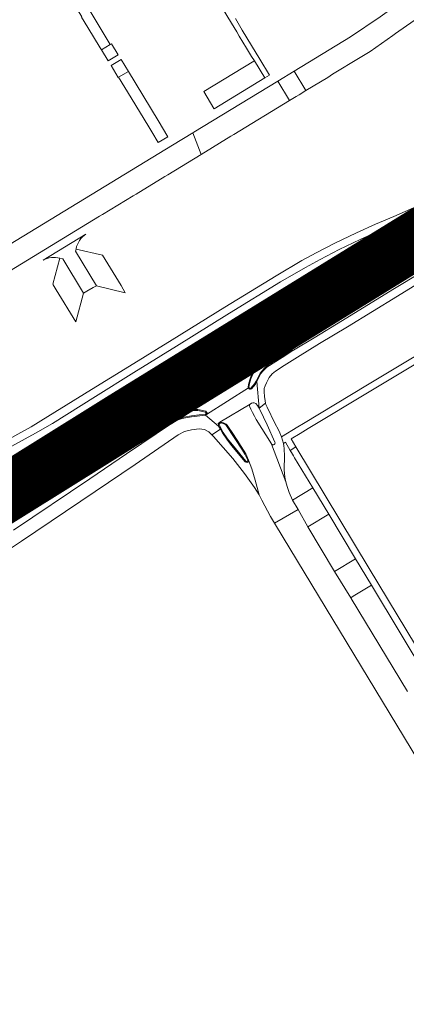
# Model space of a CAD drawing. Header units: metres. Extents: x 166325 to 190320, y 381923 to 404576.
# Tile 536 of 656: x 171954 to 172055, y 392834 to 393090. Entities that reach past the tile are written whole.
import ezdxf

# ---------------------------------------------------------------- set-up
doc = ezdxf.new("R2010")
doc.units = ezdxf.units.M
for name, color, linetype, lineweight in [('B-WE-VH-VERHARDING_ASFALT-GV', 8, 'Continuous', 18), ('B-WE-VH-VERHARDING_BETON-GV', 8, 'Continuous', 18), ('B-WE-VH-VERHARDING_BETONSTRAATSTEEN-GV', 8, 'Continuous', 18), ('B-WE-VH-VERHARDING_GESLOTEN-GV', 8, 'Continuous', 18), ('B-WE-VH-VERHARDING_N-WEG', 8, 'Continuous', 18)]:
    doc.layers.add(name, color=color, linetype=linetype, lineweight=lineweight)

msp = doc.modelspace()

# ---------------------------------------------------------------- linework, layer by layer
at = {"layer": 'B-WE-VH-VERHARDING_ASFALT-GV', "flags": 128}
for points in [[(172075.816, 393112.249), (172060.75, 393100.42), (172047.8, 393091.18), (172040.09, 393085.95), (172025.36, 393076.982), (172028.441, 393071.919), (172034.107, 393075.372), (172035.403, 393076.162), (172042.614, 393080.557), (172043.887, 393081.333), (172045.18, 393082.121), (172051.093, 393086.27), (172051.831, 393086.788), (172062.68, 393094.4), (172067.505, 393098.147)], [(171974.657, 393039.137), (171975.444, 393039.617), (171983.422, 393044.479), (171984.195, 393044.95), (171991.642, 393049.489), (171992.418, 393049.963), (172001.087, 393055.246), (171998.948, 393060.902), (171993.67, 393057.688), (171929.889, 393018.856)], [(172059.473, 393042.633), (172051.385, 393039.108), (172046.587, 393037.073), (172041.638, 393034.851), (172035.993, 393032.152), (172031.1, 393029.619), (172027.403, 393027.605), (172020.647, 393023.657), (172007.304, 393015.441), (171993.609, 393006.951), (171982.464, 393000.019), (171972.566, 392993.942), (171961.148, 392986.934), (171956.781, 392984.205), (171949.055, 392980.019)], [(171933.09, 393013.801), (171940.286, 393018.187), (171941.073, 393018.667), (171948.235, 393023.032), (171948.797, 393023.374), (171948.965, 393023.477), (171949.567, 393023.844), (171974.657, 393039.137)], [(171949.898, 392978.139), (171957.913, 392982.589), (171962.358, 392985.135), (171973.547, 392992.121), (171983.549, 392998.388), (171994.663, 393005.246), (172008.553, 393013.869), (172021.822, 393022.09), (172028.293, 393025.778), (172032.173, 393027.902), (172037.127, 393030.512), (172042.573, 393033.122), (172047.514, 393035.357), (172052.277, 393037.313), (172060.466, 393040.892)], [(172056.721, 393036.502), (172053.686, 393035.215), (172053.234, 393035.023), (172049.876, 393033.595), (172049.104, 393033.267), (172046.079, 393031.924), (172045.449, 393031.644), (172043.485, 393030.742), (172041.808, 393029.972), (172040.503, 393029.338), (172037.483, 393027.87), (172037.284, 393027.774), (172034.385, 393026.262), (172033.738, 393025.924), (172030.586, 393024.216), (172029.812, 393023.796), (172027.442, 393022.458), (172027.199, 393022.321), (172023.623, 393020.184), (172022.889, 393019.746), (172013.813, 393014.117), (172009.733, 393011.586), (171995.703, 393002.928), (171990.34, 392999.611), (171984.641, 392996.087), (171976.465, 392991.027), (171974.866, 392990.037), (171966.556, 392984.865), (171963.371, 392982.882), (171951.484, 392975.494)], [(172059.417, 393031.714), (172052.332, 393027.401), (172051.416, 393026.843), (172044.436, 393022.62), (172043.703, 393022.177), (172036.642, 393017.882), (172035.144, 393016.971), (172028.598, 393013.006), (172023.629, 393009.996), (172016.377, 393005.583), (172015.916, 393005.303), (172015.281, 393004.553), (172002.304, 392996.486), (171988.357, 392987.854), (171988.201, 392987.918), (171987.869, 392987.711), (171985.051, 392985.954), (171979.716, 392982.629), (171971.125, 392977.326), (171968.618, 392975.778), (171957.174, 392968.651), (171954.093, 392966.74), (171944.933, 392961.058)], [(171952.774, 392972.552), (171964.696, 392979.953), (171968.043, 392982.037), (171976.607, 392987.371), (171978.077, 392988.277), (171979.152, 392988.939), (171980.032, 392989.486), (171981.499, 392990.511), (171991.927, 392996.994), (172000.582, 393002.374), (172011.94, 393009.396), (172013.059, 393009.908), (172015.335, 393011.314), (172020.738, 393014.652), (172022.809, 393015.941), (172024.525, 393016.988), (172025.198, 393017.4), (172026.248, 393018.043), (172027.914, 393019.079), (172028.941, 393019.673), (172029.672, 393020.097), (172031.413, 393021.061), (172032.11, 393021.442), (172034.057, 393022.506), (172035.764, 393023.396), (172037.603, 393024.354), (172038.742, 393024.914), (172041.222, 393026.135), (172041.579, 393026.305), (172044.684, 393027.787), (172044.825, 393027.854), (172047.441, 393029.046), (172048.48, 393029.519), (172051.053, 393030.628), (172052.153, 393031.102), (172054.918, 393032.27)], [(171946.639, 392958.362), (171955.963, 392964.134), (171958.502, 392965.706), (171970.42, 392973.1), (171972.775, 392974.566), (171984.463, 392981.843), (171989.494, 392984.972), (171992.491, 392986.836), (171995.878, 392988.84), (172005.439, 392994.789), (172006.021, 392995.206), (172015.822, 393001.306), (172017.924, 393002.555), (172018.542, 393002.923), (172023.879, 393006.313), (172030.027, 393010.054), (172031.72, 393011.084), (172038.196, 393015.067), (172039.417, 393015.818), (172045.409, 393019.467), (172046.008, 393019.83), (172052.254, 393023.611), (172053.878, 393024.598), (172059.962, 393028.298)], [(172058.752, 393024.633), (172051.106, 393020.022), (172038.002, 393011.965), (172030.6, 393007.477), (172025.235, 393004.23), (172025.059, 393004.118), (172023.168, 393002.905), (172018.919, 393000.258), (172018.283, 392999.799), (172017.711, 392999.283), (172017.191, 392998.74), (172016.708, 392998.122), (172016.345, 392997.47), (172016.005, 392996.779), (172015.667, 392996.037), (172016.218, 392989.109), (172017.942, 392990.436), (172017.812, 392991.014), (172017.623, 392992.179), (172017.547, 392993.349), (172017.568, 392994.193), (172017.84, 392994.945), (172018.154, 392995.741), (172018.887, 392997.08), (172019.659, 392998.029), (172020.468, 392998.765), (172022.779, 393000.244), (172026.25, 393002.378), (172031.94, 393005.953), (172039.248, 393010.334), (172052.304, 393018.337), (172059.766, 393022.942)], [(172022.586, 392979.927), (172022.342, 392980.805), (172022.058, 392981.667), (172021.643, 392982.698), (172021.278, 392983.49), (172020.325, 392985.169), (172018.303, 392989.369), (172018.22, 392989.533), (172017.996, 392990.029), (172017.942, 392990.436), (172016.218, 392989.109), (172016.42, 392988.741), (172016.425, 392988.728), (172018.328, 392984.741), (172020.349, 392980.242), (172020.385, 392980.103), (172020.382, 392979.958), (172020.339, 392979.821), (172020.26, 392979.7), (172020.151, 392979.606), (172020.02, 392979.545), (172019.877, 392979.522), (172019.734, 392979.54), (172019.601, 392979.596), (172019.489, 392979.687)], [(171945.643, 392948.651), (171954.276, 392954.388), (171973.492, 392967.412), (171983.951, 392974.456), (171995.136, 392982.145), (171996.785, 392983.048), (171998.594, 392983.478), (172000.612, 392983.678), (172001.983, 392983.526), (172003.137, 392982.934), (172003.478, 392982.591), (172003.908, 392982.158), (172006.149, 392983.597), (172005.681, 392984.404), (172002.263, 392987.266), (171998.593, 392986.879), (171997.603, 392986.708), (171996.622, 392986.521), (171995.882, 392986.326), (171995.151, 392986.082), (171994.424, 392985.752), (171993.726, 392985.366), (171993.592, 392985.272), (171993.394, 392985.132), (171981.655, 392977.191), (171972.124, 392970.683), (171952.238, 392957.263)], [(172019.489, 392979.687), (172023.199, 392969.891), (172022.973, 392971.073), (172022.849, 392972.057), (172022.777, 392973.033), (172022.778, 392973.966), (172022.794, 392974.542), (172022.838, 392975.297), (172022.888, 392976.516), (172022.888, 392977.23)]]:
    msp.add_lwpolyline(points, dxfattribs=at)
for points in [[(172024.172, 393069.317), (172021.089, 393074.382), (171999.232, 393061.075), (171998.948, 393060.902), (172001.087, 393055.246), (172008.892, 393060.003), (172009.666, 393060.475)], [(172015.916, 393005.303), (172015.096, 393004.871), (172014.482, 393004.738), (172013.706, 393004.844), (172013.053, 393005.292), (172012.569, 393005.91), (172012.14, 393006.608), (172011.798, 393007.31), (172011.731, 393008.091), (172011.948, 393008.845), (172012.43, 393009.424), (172013.059, 393009.908), (172011.94, 393009.396), (172000.582, 393002.374), (171991.927, 392996.994), (171981.499, 392990.511), (171980.032, 392989.486), (171980.717, 392989.826), (171981.438, 392990.164), (171982.155, 392990.456), (171982.904, 392990.68), (171983.673, 392990.893), (171985.242, 392991.148), (171986.795, 392991.206), (171987.573, 392991.159), (171987.983, 392991.063), (171988.313, 392990.91), (171988.691, 392990.582), (171988.979, 392990.226), (171989.1, 392989.912), (171989.16, 392989.512), (171989.093, 392989.121), (171988.954, 392988.723), (171988.764, 392988.453), (171988.496, 392988.141), (171988.201, 392987.918), (171988.357, 392987.854), (172002.304, 392996.486), (172015.281, 393004.553)], [(172013.428, 392994.425), (172013.346, 392994.634), (172013.559, 392995.593), (172013.861, 392996.773), (172014.432, 392998.262), (172015.217, 392999.635), (172016.168, 393000.889), (172017.27, 393002.012), (172018.542, 393002.923), (172017.924, 393002.555), (172015.822, 393001.306), (172006.021, 392995.206), (172005.439, 392994.789), (171995.878, 392988.84), (171992.491, 392986.836), (171993.412, 392987.352), (171994.143, 392987.739), (171994.888, 392988.026), (171995.603, 392988.287), (171996.365, 392988.512), (171997.172, 392988.639), (171997.922, 392988.729), (171998.724, 392988.769), (172000.291, 392988.72), (172001.546, 392988.494), (172002.321, 392988.303), (172002.457, 392988.207), (172002.563, 392988.075), (172002.659, 392987.859), (172002.645, 392987.582), (172002.525, 392987.412)], [(172013.901, 392990.165), (172014.227, 392990.415), (172014.557, 392990.522), (172014.964, 392990.505), (172015.392, 392990.293), (172015.828, 392989.804), (172016.106, 392989.344), (172016.218, 392989.109), (172015.667, 392996.037), (172015.261, 392995.374), (172014.785, 392994.749), (172014.251, 392994.159), (172014.016, 392994.039), (172013.723, 392994.052), (172013.52, 392994.187), (172013.428, 392994.425), (172002.525, 392987.412), (172002.263, 392987.266), (172005.681, 392984.404), (172005.621, 392984.721), (172005.597, 392985.139), (172006.038, 392985.43)], [(172006.038, 392985.43), (172006.373, 392985.45), (172006.626, 392985.396), (172006.992, 392985.28), (172007.326, 392985.122), (172007.648, 392984.914), (172007.929, 392984.642), (172008.278, 392984.171), (172009.418, 392982.494), (172010.485, 392980.797), (172011.562, 392979.114), (172012.753, 392977.218), (172013.504, 392975.568), (172014.38, 392973.318), (172015.237, 392970.307), (172016.232, 392966.47), (172016.954, 392965.151), (172019.203, 392960.868), (172020.257, 392959.113), (172026.386, 392962.654), (172024.973, 392965.146), (172024.102, 392967.114), (172023.558, 392968.705), (172023.199, 392969.891), (172019.489, 392979.687), (172019.425, 392979.77), (172015.508, 392986.12), (172014.994, 392987.021), (172014.515, 392987.94), (172014.071, 392988.878), (172013.807, 392989.487), (172013.764, 392989.657), (172013.761, 392989.832), (172013.798, 392990.003), (172013.901, 392990.165)], [(172006.149, 392983.597), (172003.908, 392982.158), (172004.369, 392981.694), (172009.366, 392975.94), (172012.429, 392972.051), (172015, 392968.406), (172016.232, 392966.47), (172015.237, 392970.307), (172014.38, 392973.318), (172013.504, 392975.568), (172013.483, 392975.366), (172013.46, 392975.229), (172013.319, 392975.052), (172013.097, 392974.955), (172012.802, 392974.994), (172012.583, 392975.153), (172009.039, 392979.407), (172007.807, 392980.999), (172006.695, 392982.657)]]:
    msp.add_lwpolyline(points, close=True, dxfattribs=at)
at = {"layer": 'B-WE-VH-VERHARDING_ASFALT-GV'}
msp.add_lwpolyline([(172022.888, 392977.23, -0.0059001), (172022.586, 392979.927)], format="xyb", dxfattribs=at)
at = {"layer": 'B-WE-VH-VERHARDING_BETON-GV', "flags": 128}
for points in [[(172023.629, 393009.996), (172023.58, 393010.059), (172020.784, 393014.554), (172020.738, 393014.652), (172015.335, 393011.314), (172013.059, 393009.908), (172012.43, 393009.424), (172011.948, 393008.845), (172011.731, 393008.091), (172011.798, 393007.31), (172012.14, 393006.608), (172012.569, 393005.91), (172013.053, 393005.292), (172013.706, 393004.844), (172014.482, 393004.738), (172015.096, 393004.871), (172015.916, 393005.303), (172016.377, 393005.583)], [(172024.95, 393004.288), (172023.888, 393006.025), (172018.672, 393002.75), (172017.433, 393001.824), (172016.338, 393000.74), (172015.403, 392999.508), (172014.661, 392998.151), (172014.085, 392996.745), (172013.75, 392995.533), (172013.59, 392994.593), (172013.607, 392994.463), (172013.67, 392994.337), (172013.824, 392994.269), (172013.976, 392994.267), (172014.108, 392994.331), (172014.618, 392994.911), (172015.076, 392995.486), (172015.488, 392996.151), (172015.805, 392996.838), (172016.142, 392997.566), (172016.535, 392998.253), (172017.004, 392998.879), (172017.553, 392999.465), (172017.82, 392999.716), (172018.162, 393000.009), (172018.446, 393000.237), (172018.788, 393000.479), (172023.061, 393003.12)], [(171982.555, 392990.359), (171984.962, 392986.107), (171988.085, 392988.082), (171988.611, 392988.575), (171988.851, 392989.272), (171988.938, 392989.507), (171988.909, 392989.857), (171988.785, 392990.166), (171988.579, 392990.427), (171988.203, 392990.73), (171987.933, 392990.86), (171987.559, 392990.949), (171986.803, 392990.971), (171985.242, 392990.926), (171983.707, 392990.701)], [(172016.218, 392989.109), (172016.106, 392989.344), (172015.828, 392989.804), (172015.392, 392990.293), (172014.964, 392990.505), (172014.557, 392990.522), (172014.227, 392990.415), (172013.901, 392990.165), (172013.798, 392990.003), (172013.761, 392989.832), (172013.764, 392989.657), (172013.807, 392989.487), (172014.071, 392988.878), (172014.515, 392987.94), (172014.994, 392987.021), (172015.508, 392986.12), (172019.425, 392979.77), (172019.489, 392979.687), (172019.601, 392979.596), (172019.734, 392979.54), (172019.877, 392979.522), (172020.02, 392979.545), (172020.151, 392979.606), (172020.26, 392979.7), (172020.339, 392979.821), (172020.382, 392979.958), (172020.385, 392980.103), (172020.349, 392980.242), (172018.328, 392984.741), (172016.425, 392988.728), (172016.42, 392988.741)], [(171992.688, 392986.662), (171993.453, 392985.469), (171995.076, 392986.281), (171996.601, 392986.734), (171998.568, 392987.101), (172000.569, 392987.331), (172002.28, 392987.499), (172002.442, 392987.706), (172002.449, 392987.824), (172002.372, 392987.979), (172002.233, 392988.066), (172000.288, 392988.522), (171999.507, 392988.519), (171997.965, 392988.47), (171996.431, 392988.277), (171994.923, 392987.81), (171993.552, 392987.185)], [(172007.759, 392984.497), (172007.546, 392984.724), (172007.212, 392984.944), (172006.876, 392985.099), (172006.533, 392985.235), (172006.339, 392985.283), (172006.122, 392985.23), (172005.965, 392985.113), (172005.833, 392984.927), (172005.833, 392984.722), (172005.899, 392984.547), (172006.871, 392982.794), (172008.001, 392981.135), (172009.257, 392979.526), (172012.733, 392975.304), (172012.841, 392975.223), (172013.024, 392975.203), (172013.173, 392975.272), (172013.274, 392975.377), (172013.271, 392975.538), (172012.547, 392977.11), (172011.909, 392978.189)]]:
    msp.add_lwpolyline(points, close=True, dxfattribs=at)
at = {"layer": 'B-WE-VH-VERHARDING_BETONSTRAATSTEEN-GV', "flags": 128}
for points in [[(172006.631, 393093.513), (172009.019, 393089.474), (172010.391, 393087.22), (172011.041, 393086.152), (172012.99, 393082.951), (172014.28, 393080.82), (172014.993, 393079.664), (172017.722, 393075.241), (172018.906, 393075.96), (172016.42, 393080.13), (172014.24, 393083.712), (172011.855, 393087.63), (172010.059, 393090.75)], [(171971.103, 393034.495), (171959.964, 393027.69)], [(171970.419, 393019.084), (171971.291, 393019.608), (171973.008, 393020.563), (171973.867, 393021.041), (171968.366, 393030.021), (171968.513, 393030.553), (171968.538, 393030.642)], [(171964.307, 393028.178), (171965.061, 393028.015), (171970.419, 393019.084)], [(172068.084, 393009.378), (172044.513, 392995.183), (172027.806, 392985.089), (172026.309, 392984.24), (172022.058, 392981.667), (172022.342, 392980.805), (172022.586, 392979.927), (172023.08, 392980.211), (172024.347, 392978.107), (172025.845, 392979.008), (172024.572, 392981.123), (172026.951, 392982.541), (172029.041, 392983.801), (172045.348, 392993.612), (172067.921, 393007.203)], [(172088.229, 392927.538), (172087.218, 392929.249), (172083.881, 392927.199), (172067.561, 392917.175), (172064.281, 392915.223), (172044.916, 392947.322), (172025.845, 392979.008), (172024.347, 392978.107), (172024.665, 392977.589), (172025.172, 392976.716), (172025.495, 392976.195), (172030.222, 392968.321), (172034.371, 392961.439), (172041.354, 392949.828), (172045.508, 392942.971), (172060.241, 392918.494), (172062.472, 392914.831), (172062.781, 392914.302), (172061.389, 392913.459), (172063.369, 392910.241), (172063.626, 392910.338), (172064.393, 392910.698), (172065.056, 392911.083), (172066.399, 392911.905)], [(172054.913, 392915.252), (172040.266, 392939.461), (172040.134, 392939.68), (172035.923, 392946.553), (172028.96, 392958.139), (172026.386, 392962.654), (172020.257, 392959.113), (172020.54, 392958.643), (172083.748, 392854.23)]]:
    msp.add_lwpolyline(points, dxfattribs=at)
for points in [[(171979.525, 393081.204), (171977.748, 393084.135), (171977.423, 393083.934), (171975.151, 393082.535), (171976.871, 393079.71)], [(171980.237, 393080.031), (171977.666, 393078.444), (171979.511, 393075.35), (171979.612, 393075.408), (171982.155, 393076.867)], [(172017.722, 393075.241), (172014.993, 393079.664), (172014.839, 393079.573), (172001.825, 393071.664), (172004.446, 393067.283), (172004.494, 393067.202)], [(172025.36, 393076.982), (172021.089, 393074.382), (172024.172, 393069.317), (172025.884, 393070.36), (172026.688, 393070.85), (172028.441, 393071.919)], [(171975.435, 393028.971), (171968.513, 393030.553), (171968.366, 393030.021), (171973.867, 393021.041), (171981.314, 393019.192), (171980.235, 393021.083)], [(171964.307, 393028.178), (171962.473, 393021.436), (171962.566, 393021.287), (171963.375, 393019.987), (171968.459, 393011.593), (171970.419, 393019.084), (171965.061, 393028.015)], [(172024.973, 392965.146), (172026.386, 392962.654), (172028.96, 392958.139), (172034.371, 392961.439), (172030.222, 392968.321)], [(172041.354, 392949.828), (172035.923, 392946.553), (172040.134, 392939.68), (172040.725, 392940.072), (172045.508, 392942.971)]]:
    msp.add_lwpolyline(points, close=True, dxfattribs=at)
at = {"layer": 'B-WE-VH-VERHARDING_BETONSTRAATSTEEN-GV'}
for points in [[(171968.538, 393030.642, -0.2078615), (171971.103, 393034.495)], [(171959.964, 393027.69, -0.1939875), (171964.307, 393028.178)]]:
    msp.add_lwpolyline(points, format="xyb", dxfattribs=at)
at = {"layer": 'B-WE-VH-VERHARDING_GESLOTEN-GV', "flags": 128}
for points in [[(171977.423, 393083.934), (171969.616, 393097.075), (171967.306, 393095.673), (171970.062, 393091.133), (171969.953, 393091.067), (171971.608, 393088.351), (171974.82, 393083.08), (171975.151, 393082.535)], [(171979.612, 393075.408), (171982.88, 393070.03), (171987.461, 393062.49), (171988.258, 393061.178), (171989.954, 393058.384), (171992.44, 393059.901), (171989.909, 393064.076), (171982.155, 393076.867)]]:
    msp.add_lwpolyline(points, close=True, dxfattribs=at)
at = {"layer": 'B-WE-VH-VERHARDING_N-WEG', "const_width": 15, "flags": 128}
msp.add_lwpolyline([(173440.504, 394081.429), (173382.281, 394042.927), (173289.622, 393959.443), (173189.131, 393823.78), (172975.541, 393542.255), (172952.703, 393515.514), (172895.932, 393482.251), (172671.865, 393391.332), (172595.518, 393317.631), (172558.324, 393285.019), (172453.695, 393244.445), (172352.694, 393205.113), (172266.121, 393159.88), (172170.366, 393102.847), (171981.917, 392986.621), (171821.233, 392886.323), (171697.675, 392828.487), (171390.735, 392716.389)], dxfattribs=at)

doc.saveas('drawing.dxf')
